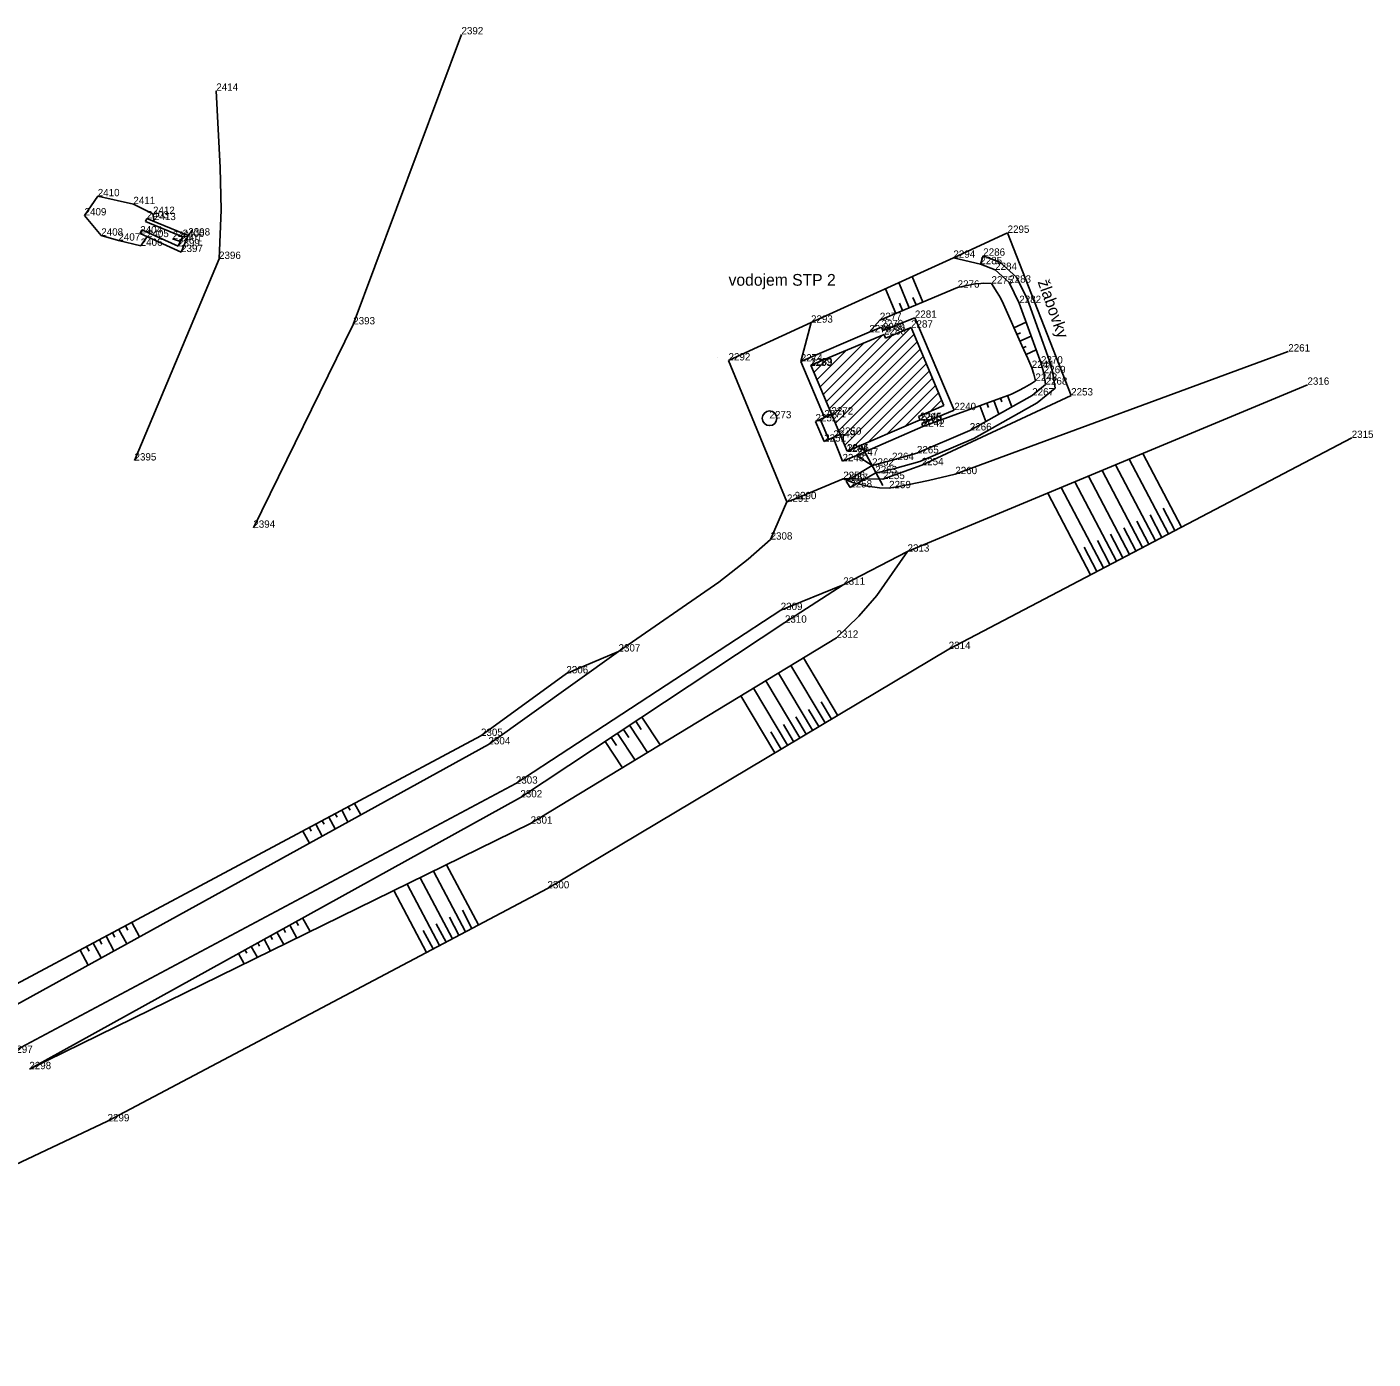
# Model space of a CAD drawing. Extents: x -559180 to -551373, y -1076947 to -1072071.
# Drawn here: x -553530.9 to -553439, y -1074351 to -1074260.1 of the extents above; entities that cross this region are included whole.
import ezdxf

# ---------------------------------------------------------------- set-up
doc = ezdxf.new("R2010")
doc.units = 0
for name, color, linetype in [('12_PLOTY', 7, 'Continuous'), ('14_BUDOVY', 7, 'Continuous'), ('17_KOMUNIKACE', 7, 'Continuous'), ('18_POLOHOPIS', 7, 'Continuous'), ('1_VODA_ZN', 7, 'Continuous'), ('24_KULTURA', 7, 'Continuous'), ('26_SRAFY', 7, 'Continuous'), ('27_HRANA_PATA', 7, 'Continuous'), ('2_VODOVOD', 7, 'Continuous'), ('32', 7, 'Continuous'), ('3_BODY', 7, 'Continuous'), ('40_KANAL_ZN', 7, 'Continuous'), ('41_KANALIZACE', 7, 'Continuous'), ('52_POPIS_UCELOVY', 7, 'Continuous')]:
    doc.layers.add(name, color=color, linetype=linetype)

# ---------------------------------------------------------------- blocks, each defined once
blk = doc.blocks.new('POINT_DISPLAY')
blk.add_line((0, 0), (0, 0))
blk = doc.blocks.new('SAK')
at = {"layer": '40_KANAL_ZN'}
blk.add_circle((0, 0), 0.5, dxfattribs=at)

msp = doc.modelspace()

# ---------------------------------------------------------------- linework, layer by layer
at = {"layer": '12_PLOTY'}
for p, q in [((-553467.66, -1074275.82), (-553463.96, -1074274.12)), ((-553463.96, -1074274.12), (-553459.62, -1074285.22)), ((-553477.38, -1074280.25), (-553467.66, -1074275.82)), ((-553483.01, -1074282.83), (-553477.38, -1074280.25)), ((-553479.02, -1074292.48), (-553483.01, -1074282.83)), ((-553459.62, -1074285.22), (-553469.82, -1074289.98)), ((-553469.82, -1074289.98), (-553472.47, -1074290.93)), ((-553475.18, -1074290.92), (-553478.5, -1074292.3)), ((-553472.47, -1074290.93), (-553475.18, -1074290.92)), ((-553478.5, -1074292.3), (-553479.02, -1074292.48))]:
    msp.add_line(p, q, dxfattribs=at)
at = {"layer": '14_BUDOVY'}
for p, q in [((-553470.55, -1074280.59), (-553472.289, -1074281.3)), ((-553470.55, -1074280.59), (-553468.303, -1074285.913)), ((-553472.39, -1074281.06), (-553477.4, -1074283.16)), ((-553472.289, -1074281.3), (-553472.39, -1074281.06)), ((-553474.92, -1074289.03), (-553477.4, -1074283.16)), ((-553468.303, -1074285.913), (-553470.032, -1074286.651)), ((-553469.93, -1074286.89), (-553474.92, -1074289.03)), ((-553470.032, -1074286.651), (-553469.93, -1074286.89))]:
    msp.add_line(p, q, dxfattribs=at)
at = {"layer": '17_KOMUNIKACE'}
for p, q in [((-553467.53, -1074290.59), (-553444.8, -1074282.22)), ((-553470.79, -1074295.88), (-553443.49, -1074284.49)), ((-553479.02, -1074292.48), (-553480.14, -1074295.06)), ((-553475.18, -1074298.14), (-553470.79, -1074295.88)), ((-553479.45, -1074299.87), (-553475.18, -1074298.14)), ((-553497.53, -1074311.72), (-553479.45, -1074299.87)), ((-553499.4, -1074309.04), (-553490.52, -1074302.7)), ((-553532.94, -1074327.53), (-553499.4, -1074309.04)), ((-553532, -1074330.1), (-553497.53, -1074311.72))]:
    msp.add_line(p, q, dxfattribs=at)
for points in [[(-553472.05, -1074291.55), (-553470.8, -1074291.319), (-553469.366, -1074291.028), (-553467.53, -1074290.59)], [(-553475.18, -1074290.92), (-553474.534, -1074291.16), (-553473.531, -1074291.403), (-553472.712, -1074291.521), (-553472.05, -1074291.55)], [(-553490.52, -1074302.7), (-553483.68, -1074297.956), (-553481.673, -1074296.392), (-553480.14, -1074295.06)]]:
    msp.add_lwpolyline(points, dxfattribs=at)
at = {"layer": '18_POLOHOPIS'}
for p, q in [((-553526.97, -1074272.93), (-553526.07, -1074271.62)), ((-553526.07, -1074271.62), (-553523.64, -1074272.16)), ((-553523.64, -1074272.16), (-553522.3, -1074272.83)), ((-553525.83, -1074274.31), (-553526.97, -1074272.93)), ((-553522.803, -1074273.353), (-553522.71, -1074273.13)), ((-553519.89, -1074274.3), (-553522.71, -1074273.13)), ((-553522.3, -1074272.83), (-553522.216, -1074273.335)), ((-553523.059, -1074273.916), (-553523.17, -1074274.16)), ((-553520.38, -1074275.43), (-553523.17, -1074274.16)), ((-553520.59, -1074275.04), (-553523.059, -1074273.916)), ((-553520.28, -1074274.4), (-553522.803, -1074273.353)), ((-553524.66, -1074274.65), (-553525.83, -1074274.31)), ((-553523.14, -1074275.01), (-553524.66, -1074274.65)), ((-553522.688, -1074274.379), (-553523.14, -1074275.01)), ((-553520.59, -1074275.04), (-553520.28, -1074274.4)), ((-553520.38, -1074275.43), (-553519.89, -1074274.3)), ((-553465.82, -1074276.26), (-553465.62, -1074275.68)), ((-553464.49, -1074276.13), (-553465.62, -1074275.68)), ((-553464.81, -1074276.65), (-553465.82, -1074276.26)), ((-553463.85, -1074277.52), (-553464.81, -1074276.65)), ((-553463.362, -1074277.152), (-553464.49, -1074276.13)), ((-553463.16, -1074278.91), (-553463.85, -1074277.52)), ((-553462.607, -1074278.672), (-553463.362, -1074277.152)), ((-553461.108, -1074282.856), (-553462.607, -1074278.672)), ((-553461.68, -1074283.04), (-553463.16, -1074278.91)), ((-553473.4, -1074280.91), (-553472.57, -1074280.56)), ((-553472.57, -1074280.56), (-553472.47, -1074280.78)), ((-553472.47, -1074280.78), (-553470.29, -1074279.92)), ((-553470.29, -1074279.92), (-553467.6, -1074286.22)), ((-553478.08, -1074282.9), (-553473.4, -1074280.91)), ((-553476.47, -1074286.72), (-553478.08, -1074282.9)), ((-553461.49, -1074283.7), (-553461.68, -1074283.04)), ((-553460.901, -1074283.576), (-553461.108, -1074282.856)), ((-553461.37, -1074284.48), (-553461.49, -1074283.7)), ((-553460.724, -1074284.728), (-553460.901, -1074283.576)), ((-553466.54, -1074287.61), (-553462.28, -1074285.22)), ((-553462.28, -1074285.22), (-553461.37, -1074284.48)), ((-553461.942, -1074285.718), (-553460.724, -1074284.728)), ((-553466.271, -1074288.147), (-553461.942, -1074285.718)), ((-553477.07, -1074286.99), (-553476.47, -1074286.72)), ((-553476.48, -1074288.37), (-553477.07, -1074286.99)), ((-553476.16, -1074288.227), (-553476.75, -1074286.846)), ((-553476.47, -1074286.72), (-553475.982, -1074286.517)), ((-553467.6, -1074286.22), (-553469.81, -1074287.14)), ((-553475.403, -1074287.888), (-553476.48, -1074288.37)), ((-553469.75, -1074287.35), (-553474.28, -1074289.32)), ((-553470.15, -1074289.17), (-553466.54, -1074287.61)), ((-553469.81, -1074287.14), (-553469.75, -1074287.35)), ((-553475.23, -1074289.71), (-553475.866, -1074288.095)), ((-553469.953, -1074289.738), (-553466.271, -1074288.147)), ((-553474.28, -1074289.32), (-553475.23, -1074289.71)), ((-553473.21, -1074290.01), (-553471.85, -1074289.63)), ((-553471.85, -1074289.63), (-553470.15, -1074289.17)), ((-553471.659, -1074290.2), (-553469.953, -1074289.738)), ((-553473.21, -1074290.01), (-553474.98, -1074291.06)), ((-553472.99, -1074290.53), (-553474.7, -1074291.5)), ((-553472.99, -1074290.53), (-553471.659, -1074290.2)), ((-553474.7, -1074291.5), (-553474.98, -1074291.06))]:
    msp.add_line(p, q, dxfattribs=at)
at = {"layer": '24_KULTURA'}
for p, q in [((-553501.24, -1074260.57), (-553508.63, -1074280.37)), ((-553523.56, -1074289.66), (-553517.79, -1074275.9)), ((-553508.63, -1074280.37), (-553515.45, -1074294.25))]:
    msp.add_line(p, q, dxfattribs=at)
msp.add_lwpolyline([(-553517.79, -1074275.9), (-553517.648, -1074272.559), (-553517.707, -1074269.665), (-553517.98, -1074264.42)], dxfattribs=at)
at = {"layer": '26_SRAFY'}
for p, q in [((-553471.384, -1074277.517), (-553470.67, -1074279.234)), ((-553470.474, -1074277.102), (-553469.747, -1074278.849)), ((-553472.295, -1074277.932), (-553471.593, -1074279.618)), ((-553470.425, -1074278.522), (-553470.209, -1074279.041)), ((-553471.344, -1074278.915), (-553471.132, -1074279.426)), ((-553462.688, -1074280.228), (-553463.526, -1074280.599)), ((-553463.082, -1074280.949), (-553463.323, -1074281.056)), ((-553462.349, -1074281.172), (-553463.121, -1074281.514)), ((-553462.692, -1074281.879), (-553462.912, -1074281.979)), ((-553462.011, -1074282.116), (-553462.703, -1074282.433)), ((-553463.682, -1074286.006), (-553463.97, -1074285.224)), ((-553465.448, -1074286.997), (-553465.847, -1074285.914)), ((-553465.266, -1074286.044), (-553465.378, -1074285.742)), ((-553464.565, -1074286.502), (-553464.908, -1074285.569)), ((-553464.344, -1074285.654), (-553464.439, -1074285.396)), ((-553455.662, -1074289.568), (-553452.986, -1074294.676)), ((-553454.735, -1074289.182), (-553452.1, -1074294.212)), ((-553458.441, -1074290.728), (-553455.644, -1074296.068)), ((-553457.515, -1074290.341), (-553454.758, -1074295.604)), ((-553456.588, -1074289.955), (-553453.872, -1074295.14)), ((-553460.294, -1074291.501), (-553457.415, -1074296.996)), ((-553459.367, -1074291.114), (-553456.53, -1074296.532)), ((-553461.22, -1074291.887), (-553458.301, -1074297.46)), ((-553454.238, -1074293.364), (-553453.429, -1074294.908)), ((-553453.34, -1074292.923), (-553452.543, -1074294.444)), ((-553456.034, -1074294.246), (-553455.201, -1074295.836)), ((-553455.136, -1074293.805), (-553454.315, -1074295.372)), ((-553457.83, -1074295.127), (-553456.972, -1074296.764)), ((-553456.932, -1074294.686), (-553456.087, -1074296.3)), ((-553458.728, -1074295.568), (-553457.858, -1074297.228)), ((-553477.899, -1074303.133), (-553475.561, -1074307.052)), ((-553479.608, -1074304.172), (-553477.278, -1074308.077)), ((-553478.754, -1074303.652), (-553476.42, -1074307.565)), ((-553481.317, -1074305.21), (-553478.996, -1074309.102)), ((-553480.463, -1074304.691), (-553478.137, -1074308.589)), ((-553482.172, -1074305.73), (-553479.855, -1074309.614)), ((-553476.691, -1074306.134), (-553475.99, -1074307.309)), ((-553487.682, -1074309.078), (-553488.932, -1074307.185)), ((-553478.406, -1074307.163), (-553477.708, -1074308.333)), ((-553477.549, -1074306.648), (-553476.849, -1074307.821)), ((-553489.818, -1074308.566), (-553490.184, -1074308.012)), ((-553488.537, -1074309.598), (-553489.767, -1074307.736)), ((-553488.977, -1074308.024), (-553489.349, -1074307.461)), ((-553480.121, -1074308.192), (-553479.425, -1074309.358)), ((-553479.264, -1074307.677), (-553478.567, -1074308.846)), ((-553490.247, -1074310.638), (-553491.435, -1074308.839)), ((-553490.659, -1074309.108), (-553491.018, -1074308.563)), ((-553489.392, -1074310.118), (-553490.601, -1074308.288)), ((-553508.996, -1074314.33), (-553509.418, -1074313.54)), ((-553508.851, -1074313.539), (-553508.977, -1074313.304)), ((-553508.12, -1074313.847), (-553508.536, -1074313.068)), ((-553510.747, -1074315.296), (-553511.182, -1074314.482)), ((-553510.612, -1074314.489), (-553510.741, -1074314.247)), ((-553509.872, -1074314.813), (-553510.3, -1074314.011)), ((-553509.731, -1074314.014), (-553509.859, -1074313.775)), ((-553511.623, -1074315.778), (-553512.064, -1074314.953)), ((-553511.492, -1074314.964), (-553511.623, -1074314.718)), ((-553502.26, -1074317.261), (-553500.086, -1074321.367)), ((-553504.057, -1074318.141), (-553501.854, -1074322.303)), ((-553503.158, -1074317.701), (-553500.97, -1074321.835)), ((-553505.854, -1074319.021), (-553503.621, -1074323.239)), ((-553504.955, -1074318.581), (-553502.737, -1074322.771)), ((-553511.573, -1074321.823), (-553512.09, -1074320.889)), ((-553502.07, -1074320.825), (-553501.412, -1074322.069)), ((-553501.182, -1074320.365), (-553500.528, -1074321.601)), ((-553524.907, -1074322.199), (-553525.067, -1074321.9)), ((-553524.097, -1074322.655), (-553524.626, -1074321.665)), ((-553524.027, -1074321.724), (-553524.185, -1074321.429)), ((-553523.221, -1074322.172), (-553523.744, -1074321.193)), ((-553513.371, -1074322.704), (-553513.84, -1074321.857)), ((-553513.258, -1074321.876), (-553513.402, -1074321.615)), ((-553512.472, -1074322.263), (-553512.965, -1074321.373)), ((-553512.376, -1074321.405), (-553512.527, -1074321.131)), ((-553503.847, -1074321.744), (-553503.179, -1074323.005)), ((-553502.959, -1074321.284), (-553502.295, -1074322.537)), ((-553526.668, -1074323.148), (-553526.831, -1074322.843)), ((-553525.848, -1074323.621), (-553526.39, -1074322.607)), ((-553525.787, -1074322.674), (-553525.949, -1074322.371)), ((-553524.973, -1074323.138), (-553525.508, -1074322.136)), ((-553515.17, -1074323.584), (-553515.59, -1074322.826)), ((-553515.023, -1074322.818), (-553515.152, -1074322.584)), ((-553514.271, -1074323.144), (-553514.715, -1074322.342)), ((-553514.14, -1074322.347), (-553514.277, -1074322.1)), ((-553526.724, -1074324.103), (-553527.272, -1074323.078)), ((-553516.069, -1074324.025), (-553516.465, -1074323.31)), ((-553515.905, -1074323.289), (-553516.027, -1074323.068))]:
    msp.add_line(p, q, dxfattribs=at)
at = {"layer": '27_HRANA_PATA'}
for p, q in [((-553465.82, -1074276.26), (-553467.66, -1074275.82)), ((-553467.37, -1074277.86), (-553472.68, -1074280.07)), ((-553478.08, -1074282.9), (-553477.38, -1074280.25)), ((-553472.68, -1074280.07), (-553473.4, -1074280.91)), ((-553467.98, -1074302.53), (-553440.47, -1074288.12)), ((-553474.28, -1074289.32), (-553473.21, -1074290.01)), ((-553479.16, -1074300.73), (-553475.18, -1074298.14)), ((-553497.22, -1074312.66), (-553479.16, -1074300.73)), ((-553496.52, -1074314.45), (-553475.64, -1074301.76)), ((-553495.37, -1074318.87), (-553467.98, -1074302.53)), ((-553494.08, -1074304.19), (-553490.52, -1074302.7)), ((-553499.91, -1074308.46), (-553494.08, -1074304.19)), ((-553535.23, -1074327.33), (-553499.91, -1074308.46)), ((-553530.74, -1074331.21), (-553497.22, -1074312.66)), ((-553530.74, -1074331.21), (-553496.52, -1074314.45)), ((-553525.4, -1074334.77), (-553495.37, -1074318.87)), ((-553559.95, -1074351), (-553525.4, -1074334.77))]:
    msp.add_line(p, q, dxfattribs=at)
for points in [[(-553465.06, -1074277.58), (-553465.575, -1074277.563), (-553465.791, -1074277.568), (-553466.17, -1074277.597), (-553466.727, -1074277.703), (-553467.37, -1074277.86)], [(-553462.31, -1074283.34), (-553462.579, -1074282.705), (-553462.992, -1074281.804), (-553464.235, -1074278.999), (-553464.453, -1074278.567), (-553464.663, -1074278.202), (-553465.06, -1074277.58)], [(-553462.06, -1074284.22), (-553462.166, -1074283.768), (-553462.31, -1074283.34)], [(-553469.75, -1074287.35), (-553463.696, -1074285.123), (-553463.202, -1074284.891), (-553462.811, -1074284.68), (-553462.33, -1074284.396), (-553462.06, -1074284.22)], [(-553475.64, -1074301.76), (-553474.121, -1074300.286), (-553472.882, -1074298.87), (-553470.79, -1074295.88)]]:
    msp.add_lwpolyline(points, dxfattribs=at)
at = {"layer": '2_VODOVOD'}
msp.add_lwpolyline([(-553473.946, -1074288.612), (-553472.48, -1074291.365)], dxfattribs=at)
at = {"layer": '32'}
for p, q in [((-553476.14, -1074286.143), (-553470.613, -1074280.616)), ((-553476.56, -1074285.148), (-553472.53, -1074281.119)), ((-553476.35, -1074285.645), (-553471.808, -1074281.104)), ((-553475.93, -1074286.64), (-553470.351, -1074281.061)), ((-553475.72, -1074287.137), (-553470.141, -1074281.558)), ((-553476.98, -1074284.154), (-553474.965, -1074282.139)), ((-553476.77, -1074284.651), (-553473.748, -1074281.629)), ((-553475.51, -1074287.634), (-553469.931, -1074282.055)), ((-553477.19, -1074283.657), (-553476.183, -1074282.65)), ((-553475.3, -1074288.131), (-553469.722, -1074282.553)), ((-553475.09, -1074288.628), (-553469.512, -1074283.05)), ((-553474.683, -1074288.928), (-553469.302, -1074283.547)), ((-553473.445, -1074288.397), (-553469.092, -1074284.044)), ((-553472.207, -1074287.867), (-553468.882, -1074284.541)), ((-553470.969, -1074287.336), (-553468.672, -1074285.039)), ((-553469.239, -1074286.312), (-553468.462, -1074285.536))]:
    msp.add_line(p, q, dxfattribs=at)
at = {"layer": '41_KANALIZACE'}
msp.add_line((-553520.43, -1074274.7), (-553520.96, -1074274.52), dxfattribs=at)

# ---------------------------------------------------------------- block references
at = {"layer": '1_VODA_ZN'}
for p in [(-553501.24, -1074260.57), (-553517.98, -1074264.42), (-553526.07, -1074271.62), (-553523.64, -1074272.16), (-553526.97, -1074272.93), (-553522.71, -1074273.13), (-553522.3, -1074272.83), (-553522.23, -1074273.25), (-553523.17, -1074274.16), (-553463.96, -1074274.12), (-553525.83, -1074274.31), (-553524.66, -1074274.65), (-553523.14, -1074275.01), (-553522.71, -1074274.41), (-553520.96, -1074274.52), (-553520.59, -1074275.04), (-553520.43, -1074274.7), (-553520.28, -1074274.4), (-553519.89, -1074274.3), (-553520.38, -1074275.43), (-553517.79, -1074275.9), (-553467.66, -1074275.82), (-553465.62, -1074275.68), (-553465.82, -1074276.26), (-553464.81, -1074276.65), (-553467.37, -1074277.86), (-553465.06, -1074277.58), (-553463.85, -1074277.52), (-553463.16, -1074278.91), (-553508.63, -1074280.37), (-553477.38, -1074280.25), (-553472.68, -1074280.07), (-553472.57, -1074280.56), (-553470.55, -1074280.59), (-553470.29, -1074279.92), (-553473.4, -1074280.91), (-553472.47, -1074280.78), (-553472.39, -1074281.06), (-553444.8, -1074282.22), (-553483.755, -1074282.597), (-553483.01, -1074282.83), (-553478.08, -1074282.9), (-553477.44, -1074283.21), (-553477.4, -1074283.16), (-553462.31, -1074283.34), (-553461.68, -1074283.04), (-553462.06, -1074284.22), (-553461.49, -1074283.7), (-553462.28, -1074285.22), (-553461.37, -1074284.48), (-553459.62, -1074285.22), (-553443.49, -1074284.49), (-553480.21, -1074286.78), (-553477.07, -1074286.99), (-553476.47, -1074286.72), (-553475.99, -1074286.52), (-553469.98, -1074286.95), (-553469.93, -1074286.89), (-553467.6, -1074286.22), (-553475.43, -1074287.9), (-553469.81, -1074287.14), (-553469.75, -1074287.35), (-553466.54, -1074287.61), (-553476.48, -1074288.37), (-553475.86, -1074288.11), (-553440.47, -1074288.12), (-553523.56, -1074289.66), (-553475.23, -1074289.71), (-553474.96, -1074289.08), (-553474.92, -1074289.03), (-553474.28, -1074289.32), (-553471.85, -1074289.63), (-553470.15, -1074289.17), (-553473.21, -1074290.01), (-553472.99, -1074290.53), (-553469.82, -1074289.98), (-553467.53, -1074290.59), (-553475.18, -1074290.92), (-553474.98, -1074291.06), (-553474.7, -1074291.5), (-553472.47, -1074290.93), (-553472.05, -1074291.55), (-553479.02, -1074292.48), (-553478.5, -1074292.3), (-553515.45, -1074294.25), (-553480.14, -1074295.06), (-553470.79, -1074295.88), (-553475.18, -1074298.14), (-553479.45, -1074299.87), (-553479.16, -1074300.73), (-553475.64, -1074301.76), (-553490.52, -1074302.7), (-553467.98, -1074302.53), (-553494.08, -1074304.19), (-553499.91, -1074308.46), (-553499.4, -1074309.04), (-553497.53, -1074311.72), (-553497.22, -1074312.66), (-553496.52, -1074314.45), (-553495.37, -1074318.87), (-553530.74, -1074331.21), (-553525.4, -1074334.77)]:
    msp.add_blockref('POINT_DISPLAY', p, dxfattribs=at)
at = {"layer": '32'}
msp.add_blockref('POINT_DISPLAY', (-553477.4, -1074283.16), dxfattribs=at)
at = {"layer": '40_KANAL_ZN'}
msp.add_blockref('SAK', (-553480.21, -1074286.78), dxfattribs=at)

# ---------------------------------------------------------------- texts
at = {"layer": '3_BODY'}
for s, p in [('2392', (-553501.24, -1074260.57)), ('2414', (-553517.98, -1074264.42)), ('2410', (-553526.07, -1074271.62)), ('2411', (-553523.64, -1074272.16)), ('2412', (-553522.3, -1074272.83)), ('2409', (-553526.97, -1074272.93)), ('2403', (-553522.71, -1074273.13)), ('2413', (-553522.23, -1074273.25)), ('2408', (-553525.83, -1074274.31)), ('2407', (-553524.66, -1074274.65)), ('2404', (-553523.17, -1074274.16)), ('2405', (-553522.71, -1074274.41)), ('2402', (-553520.96, -1074274.52)), ('2401', (-553520.43, -1074274.7)), ('2400', (-553520.28, -1074274.4)), ('2398', (-553519.89, -1074274.3)), ('2295', (-553463.96, -1074274.12)), ('2406', (-553523.14, -1074275.01)), ('2399', (-553520.59, -1074275.04)), ('2397', (-553520.38, -1074275.43)), ('2396', (-553517.79, -1074275.9)), ('2294', (-553467.66, -1074275.82)), ('2285', (-553465.82, -1074276.26)), ('2286', (-553465.62, -1074275.68)), ('2284', (-553464.81, -1074276.65)), ('2276', (-553467.37, -1074277.86)), ('2275', (-553465.06, -1074277.58)), ('2283', (-553463.85, -1074277.52)), ('2282', (-553463.16, -1074278.91)), ('2293', (-553477.38, -1074280.25)), ('2277', (-553472.68, -1074280.07)), ('2281', (-553470.29, -1074279.92)), ('2393', (-553508.63, -1074280.37)), ('2278', (-553473.4, -1074280.91)), ('2279', (-553472.57, -1074280.56)), ('2280', (-553472.47, -1074280.78)), ('2288', (-553472.39, -1074281.06)), ('2287', (-553470.55, -1074280.59)), ('2292', (-553483.01, -1074282.83)), ('2274', (-553478.08, -1074282.9)), ('2261', (-553444.8, -1074282.22)), ('1283', (-553477.44, -1074283.21)), ('2289', (-553477.4, -1074283.16)), ('2244', (-553462.31, -1074283.34)), ('2270', (-553461.68, -1074283.04)), ('2269', (-553461.49, -1074283.7)), ('2243', (-553462.06, -1074284.22)), ('2268', (-553461.37, -1074284.48)), ('2316', (-553443.49, -1074284.49)), ('2267', (-553462.28, -1074285.22)), ('2253', (-553459.62, -1074285.22)), ('2272', (-553475.99, -1074286.52)), ('2240', (-553467.6, -1074286.22)), ('2273', (-553480.21, -1074286.78)), ('2252', (-553477.07, -1074286.99)), ('2271', (-553476.47, -1074286.72)), ('1285', (-553469.98, -1074286.95)), ('2245', (-553469.93, -1074286.89)), ('2241', (-553469.81, -1074287.14)), ('2242', (-553469.75, -1074287.35)), ('2251', (-553476.48, -1074288.37)), ('2249', (-553475.86, -1074288.11)), ('2250', (-553475.43, -1074287.9)), ('2266', (-553466.54, -1074287.61)), ('2315', (-553440.47, -1074288.12)), ('1284', (-553474.96, -1074289.08)), ('2246', (-553474.92, -1074289.03)), ('2247', (-553474.28, -1074289.32)), ('2265', (-553470.15, -1074289.17)), ('2395', (-553523.56, -1074289.66)), ('2248', (-553475.23, -1074289.71)), ('2262', (-553473.21, -1074290.01)), ('2264', (-553471.85, -1074289.63)), ('2254', (-553469.82, -1074289.98)), ('2256', (-553475.18, -1074290.92)), ('2257', (-553474.98, -1074291.06)), ('2263', (-553472.99, -1074290.53)), ('2255', (-553472.47, -1074290.93)), ('2260', (-553467.53, -1074290.59)), ('2258', (-553474.7, -1074291.5)), ('2259', (-553472.05, -1074291.55)), ('2291', (-553479.02, -1074292.48)), ('2290', (-553478.5, -1074292.3)), ('2394', (-553515.45, -1074294.25)), ('2308', (-553480.14, -1074295.06)), ('2313', (-553470.79, -1074295.88)), ('2311', (-553475.18, -1074298.14)), ('2309', (-553479.45, -1074299.87)), ('2310', (-553479.16, -1074300.73)), ('2312', (-553475.64, -1074301.76)), ('2307', (-553490.52, -1074302.7)), ('2314', (-553467.98, -1074302.53)), ('2306', (-553494.08, -1074304.19)), ('2305', (-553499.91, -1074308.46)), ('2304', (-553499.4, -1074309.04)), ('2303', (-553497.53, -1074311.72)), ('2302', (-553497.22, -1074312.66)), ('2301', (-553496.52, -1074314.45)), ('2300', (-553495.37, -1074318.87)), ('2297', (-553532, -1074330.1)), ('2298', (-553530.74, -1074331.21)), ('2299', (-553525.4, -1074334.77))]:
    msp.add_text(s, height=0.5, dxfattribs=at).set_placement(p)
at = {"layer": '52_POPIS_UCELOVY'}
msp.add_text('vodojem STP 2', height=0.8, dxfattribs=at).set_placement((-553483.008, -1074277.728))
msp.add_text('žlabovky', height=0.8, rotation=289.71106, dxfattribs=at).set_placement((-553461.92, -1074277.464))

doc.saveas('drawing.dxf')
